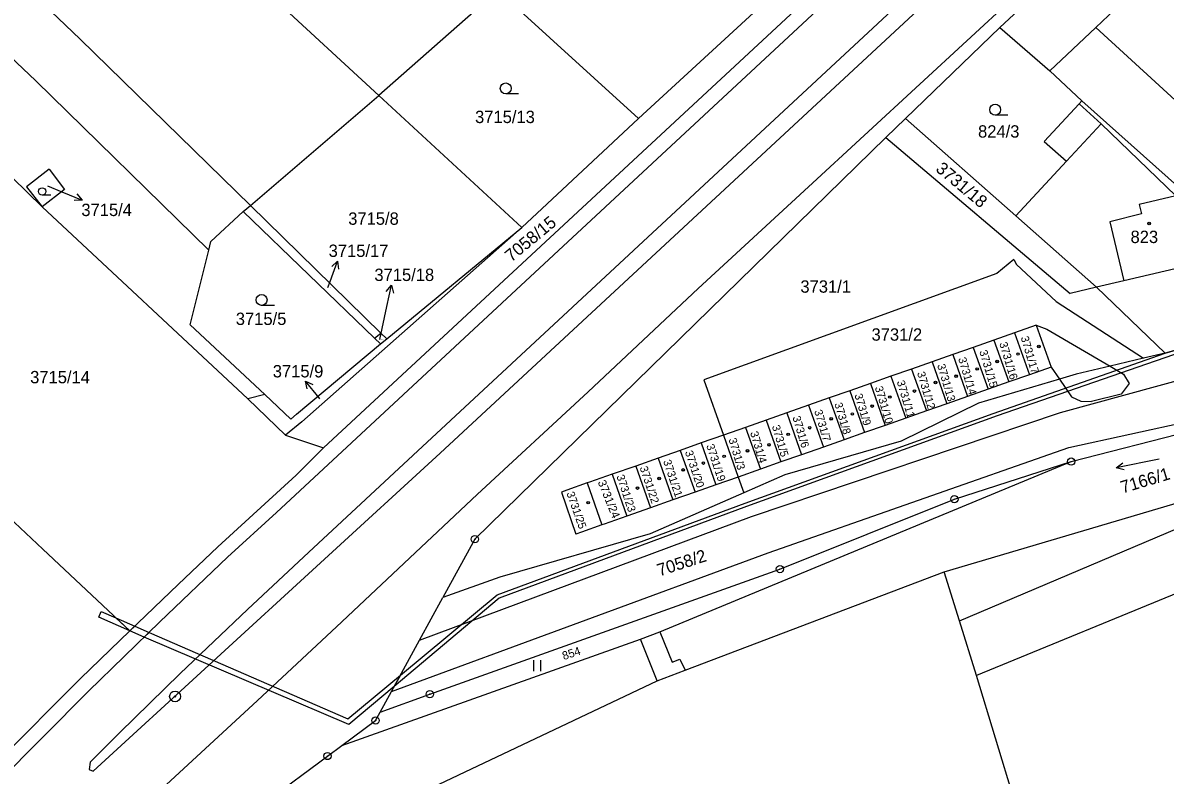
# Model space of a CAD drawing. Extents: x -593183 to -588034, y -1130415 to -1124994.
# Drawn here: x -592013.9 to -591856.9, y -1128912.6 to -1128809.1 of the extents above; entities that cross this region are included whole.
import ezdxf

# ---------------------------------------------------------------- set-up
doc = ezdxf.new("R2010")
doc.units = 0
for name, color, linetype in [('Vrstva 1', 7, 'Continuous'), ('Vrstva 16', 7, 'Continuous'), ('Vrstva 18', 7, 'Continuous'), ('Vrstva 19', 7, 'Continuous'), ('Vrstva 24', 7, 'Continuous'), ('Vrstva 25', 7, 'Continuous'), ('Vrstva 27', 7, 'Continuous'), ('Vrstva 4', 7, 'Continuous')]:
    doc.layers.add(name, color=color, linetype=linetype)

msp = doc.modelspace()

# ---------------------------------------------------------------- linework, layer by layer
at = {"layer": 'Vrstva 1'}
for p, q in [((-592006, -1128811.34), (-592067.03, -1128753.27)), ((-592012.13, -1128817.1), (-592072.54, -1128759.73)), ((-591972.55, -1128867.55), (-591867.97, -1128770.46)), ((-591979.04, -1128876.44), (-591866.54, -1128771.91)), ((-591991.36, -1128794.7), (-591964.96, -1128819.1)), ((-591879.6, -1128809.75), (-591866.52, -1128797.6)), ((-591860.11, -1128803.79), (-591866.4, -1128809.74)), ((-591948.58, -1128804.68), (-591964.96, -1128819.1)), ((-591948.58, -1128804.68), (-591929.26, -1128822.28)), ((-591929.26, -1128822.28), (-591910.88, -1128805.36)), ((-591892.58, -1128822.27), (-591879.6, -1128809.75)), ((-591879.6, -1128809.75), (-591872.7, -1128815.7)), ((-591866.4, -1128809.74), (-591872.7, -1128815.7)), ((-591866.4, -1128809.74), (-591850.96, -1128823.94)), ((-591982.62, -1128834.22), (-592006, -1128811.34)), ((-591872.7, -1128815.7), (-591868.33, -1128819.84)), ((-591988.33, -1128840.36), (-592012.13, -1128817.1)), ((-591982.62, -1128834.22), (-591964.96, -1128819.1)), ((-591964.96, -1128819.1), (-591945.31, -1128837.25)), ((-591868.7, -1128820.24), (-591873.5, -1128825.42)), ((-591868.33, -1128819.84), (-591868.7, -1128820.24)), ((-591868.7, -1128820.24), (-591865.67, -1128823.02)), ((-591868.33, -1128819.84), (-591854.78, -1128831.94)), ((-591929.26, -1128822.28), (-591945.31, -1128837.25)), ((-591892.58, -1128822.27), (-591895.28, -1128824.88)), ((-591892.58, -1128822.27), (-591877.41, -1128835.67)), ((-591865.67, -1128823.02), (-591855.4, -1128832.93)), ((-592020.07, -1128825.83), (-592011.24, -1128834.42)), ((-591895.28, -1128824.88), (-591951.76, -1128880.13)), ((-591895.28, -1128824.88), (-591869.91, -1128846.34)), ((-591873.5, -1128825.42), (-591870.42, -1128828.14)), ((-591870.42, -1128828.14), (-591877.41, -1128835.67)), ((-592010.28, -1128829.25), (-592013.38, -1128831.65)), ((-592010.28, -1128829.25), (-592008.17, -1128832.05)), ((-592013.38, -1128831.65), (-592011.24, -1128834.42)), ((-592008.17, -1128832.05), (-592011.24, -1128834.42)), ((-591982.95, -1128860.81), (-592011.24, -1128834.42)), ((-591988.04, -1128839.2), (-591983.61, -1128835.07)), ((-591983.61, -1128835.07), (-591982.62, -1128834.22)), ((-591983.61, -1128835.07), (-591965.54, -1128852.48)), ((-591982.62, -1128834.22), (-591964.67, -1128851.78)), ((-591877.41, -1128835.67), (-591866.29, -1128845.49)), ((-591945.31, -1128837.25), (-591975.55, -1128863.98)), ((-591963.87, -1128852.57), (-591945.31, -1128837.25)), ((-591988.33, -1128840.36), (-591988.04, -1128839.2)), ((-591990.58, -1128849.37), (-591988.33, -1128840.36)), ((-591877.65, -1128841.65), (-591880, -1128843.59)), ((-591877.65, -1128841.65), (-591877.32, -1128842.37)), ((-591877.32, -1128842.37), (-591871.85, -1128847.44)), ((-591852.92, -1128842.34), (-591862.54, -1128844.59)), ((-591880, -1128843.59), (-591920.3, -1128858.19)), ((-591862.54, -1128844.59), (-591866.29, -1128845.49)), ((-591866.29, -1128845.49), (-591869.91, -1128846.34)), ((-591866.29, -1128845.49), (-591856.89, -1128854.54)), ((-591871.85, -1128847.44), (-591859.83, -1128855.24)), ((-591990.9, -1128850.64), (-591990.58, -1128849.37)), ((-592044.19, -1128850.43), (-592011.13, -1128881.51)), ((-591980.65, -1128860.22), (-591990.9, -1128850.64)), ((-591874.59, -1128850.71), (-591877.58, -1128851.76)), ((-591874.59, -1128850.71), (-591872.55, -1128856.47)), ((-591965.54, -1128852.48), (-591964.67, -1128851.78)), ((-591965.54, -1128852.48), (-591964.72, -1128853.27)), ((-591964.72, -1128853.27), (-591963.87, -1128852.57)), ((-591964.67, -1128851.78), (-591963.87, -1128852.57)), ((-591877.58, -1128851.76), (-591880.41, -1128852.76)), ((-591877.58, -1128851.76), (-591875.54, -1128857.52)), ((-591846.08, -1128851.47), (-591856.89, -1128854.54)), ((-591976.27, -1128862.95), (-591964.72, -1128853.27)), ((-591883.24, -1128853.75), (-591886.07, -1128854.75)), ((-591880.41, -1128852.76), (-591883.24, -1128853.75)), ((-591883.24, -1128853.75), (-591881.2, -1128859.51)), ((-591880.41, -1128852.76), (-591878.37, -1128858.51)), ((-591888.9, -1128855.74), (-591891.73, -1128856.73)), ((-591886.07, -1128854.75), (-591888.9, -1128855.74)), ((-591888.9, -1128855.74), (-591886.86, -1128861.5)), ((-591886.07, -1128854.75), (-591884.03, -1128860.5)), ((-591859.83, -1128855.24), (-591864.45, -1128856.34)), ((-591856.89, -1128854.54), (-591859.83, -1128855.24)), ((-591891.73, -1128856.73), (-591894.56, -1128857.73)), ((-591891.73, -1128856.73), (-591889.69, -1128862.49)), ((-591872.55, -1128856.47), (-591875.54, -1128857.52)), ((-591864.45, -1128856.34), (-591869.09, -1128857.45)), ((-591920.3, -1128858.19), (-591917.6, -1128865.83)), ((-591897.39, -1128858.72), (-591900.22, -1128859.72)), ((-591894.56, -1128857.73), (-591897.39, -1128858.72)), ((-591897.39, -1128858.72), (-591895.35, -1128864.48)), ((-591894.56, -1128857.73), (-591892.52, -1128863.48)), ((-591871.41, -1128858.13), (-591882.53, -1128861.41)), ((-591878.37, -1128858.51), (-591881.2, -1128859.51)), ((-591875.54, -1128857.52), (-591878.37, -1128858.51)), ((-591869.09, -1128857.45), (-591871.41, -1128858.13)), ((-591980.65, -1128860.22), (-591982.95, -1128860.81)), ((-591980.65, -1128860.22), (-591977.04, -1128863.6)), ((-591900.22, -1128859.72), (-591903.05, -1128860.71)), ((-591900.22, -1128859.72), (-591898.18, -1128865.47)), ((-591884.03, -1128860.5), (-591886.86, -1128861.5)), ((-591881.2, -1128859.51), (-591884.03, -1128860.5)), ((-591977.79, -1128865.82), (-591982.95, -1128860.81)), ((-591905.88, -1128861.71), (-591908.88, -1128862.77)), ((-591903.05, -1128860.71), (-591905.88, -1128861.71)), ((-591905.88, -1128861.71), (-591903.84, -1128867.46)), ((-591903.05, -1128860.71), (-591901.01, -1128866.47)), ((-591882.53, -1128861.41), (-591893.15, -1128866.65)), ((-591886.86, -1128861.5), (-591889.69, -1128862.49)), ((-591977.04, -1128863.6), (-591976.27, -1128862.95)), ((-591908.88, -1128862.77), (-591911.71, -1128863.76)), ((-591908.88, -1128862.77), (-591906.85, -1128868.52)), ((-591892.52, -1128863.48), (-591895.35, -1128864.48)), ((-591889.69, -1128862.49), (-591892.52, -1128863.48)), ((-591975.55, -1128863.98), (-591977.79, -1128865.82)), ((-591914.54, -1128864.76), (-591917.6, -1128865.83)), ((-591911.71, -1128863.76), (-591914.54, -1128864.76)), ((-591914.54, -1128864.76), (-591912.51, -1128870.51)), ((-591911.71, -1128863.76), (-591909.68, -1128869.51)), ((-591895.35, -1128864.48), (-591898.18, -1128865.47)), ((-591869.79, -1128869.46), (-591852.46, -1128864.99)), ((-591977.79, -1128865.82), (-591972.55, -1128867.55)), ((-591917.6, -1128865.83), (-591920.66, -1128866.9)), ((-591917.6, -1128865.83), (-591915.57, -1128871.58)), ((-591893.15, -1128866.65), (-591909.16, -1128871.27)), ((-591901.01, -1128866.47), (-591903.84, -1128867.46)), ((-591898.18, -1128865.47), (-591901.01, -1128866.47)), ((-591972.55, -1128867.55), (-591976.33, -1128871.32)), ((-591923.53, -1128867.92), (-591926.58, -1128868.99)), ((-591920.66, -1128866.9), (-591923.53, -1128867.92)), ((-591923.53, -1128867.92), (-591921.49, -1128873.66)), ((-591920.66, -1128866.9), (-591918.62, -1128872.65)), ((-591903.84, -1128867.46), (-591906.85, -1128868.52)), ((-591926.58, -1128868.99), (-591929.65, -1128870.07)), ((-591926.58, -1128868.99), (-591924.53, -1128874.73)), ((-591926.31, -1128892.86), (-591869.79, -1128869.46)), ((-591909.68, -1128869.51), (-591912.51, -1128870.51)), ((-591906.85, -1128868.52), (-591909.68, -1128869.51)), ((-591887.24, -1128884.6), (-591836.01, -1128869.45)), ((-591885.84, -1128874.63), (-591869.79, -1128869.46)), ((-591987.1, -1128881.2), (-591976.33, -1128871.32)), ((-591932.88, -1128871.2), (-591936, -1128872.29)), ((-591929.65, -1128870.07), (-591932.88, -1128871.2)), ((-591932.88, -1128871.2), (-591930.86, -1128876.95)), ((-591929.65, -1128870.07), (-591927.61, -1128875.81)), ((-591912.51, -1128870.51), (-591915.57, -1128871.58)), ((-591909.16, -1128871.27), (-591914.8, -1128873.75)), ((-591936.33, -1128872.4), (-591939.11, -1128873.38)), ((-591936, -1128872.29), (-591936.33, -1128872.4)), ((-591936.33, -1128872.4), (-591934.32, -1128878.17)), ((-591918.62, -1128872.65), (-591921.49, -1128873.66)), ((-591915.57, -1128871.58), (-591918.62, -1128872.65)), ((-591915.57, -1128871.58), (-591914.8, -1128873.75)), ((-591939.11, -1128873.38), (-591939.87, -1128873.64)), ((-591939.87, -1128873.64), (-591937.88, -1128879.42)), ((-591914.8, -1128873.75), (-591927.67, -1128879.4)), ((-591921.49, -1128873.66), (-591924.53, -1128874.73)), ((-591909.82, -1128884.24), (-591885.84, -1128874.63)), ((-591927.61, -1128875.81), (-591930.86, -1128876.95)), ((-591924.53, -1128874.73), (-591927.61, -1128875.81)), ((-591985.77, -1128882.62), (-591979.04, -1128876.44)), ((-591930.86, -1128876.95), (-591933.99, -1128878.05)), ((-591927.67, -1128879.4), (-591948.32, -1128885.36)), ((-591937.11, -1128879.15), (-591937.88, -1128879.42)), ((-591934.32, -1128878.17), (-591937.11, -1128879.15)), ((-591933.99, -1128878.05), (-591934.32, -1128878.17)), ((-591885.14, -1128891.38), (-591855.2, -1128878.65)), ((-591951.76, -1128880.13), (-591956.16, -1128888.17)), ((-592011.13, -1128881.51), (-591999.19, -1128892.75)), ((-591992.53, -1128886.34), (-591987.1, -1128881.2)), ((-591985.77, -1128882.62), (-591995.06, -1128891.51)), ((-591957.94, -1128901.44), (-591909.82, -1128884.24)), ((-591948.32, -1128885.36), (-591956.16, -1128888.17)), ((-591922.87, -1128898.14), (-591887.24, -1128884.6)), ((-591885.14, -1128891.38), (-591887.24, -1128884.6)), ((-591992.53, -1128886.34), (-591999.19, -1128892.75)), ((-591851.29, -1128885.93), (-591882.81, -1128898.89)), ((-591959.36, -1128894.02), (-591956.16, -1128888.17)), ((-591995.06, -1128891.51), (-592004.86, -1128901.01)), ((-591882.81, -1128898.89), (-591885.14, -1128891.38)), ((-591999.19, -1128892.75), (-592005.97, -1128899.27)), ((-591928.99, -1128893.88), (-591926.31, -1128892.86)), ((-591970.06, -1128908.51), (-591928.99, -1128893.88)), ((-591963.21, -1128901.06), (-591959.36, -1128894.02)), ((-591926.72, -1128899.6), (-591922.87, -1128898.14)), ((-592022.54, -1128915.93), (-592005.97, -1128899.27)), ((-591957.53, -1128914.23), (-591926.72, -1128899.6)), ((-591868.9, -1128944.44), (-591882.81, -1128898.89)), ((-592004.86, -1128901.01), (-592021.13, -1128917.4)), ((-591964.77, -1128903.92), (-591963.21, -1128901.06)), ((-591964.77, -1128903.92), (-591957.94, -1128901.44)), ((-591965.4, -1128905.07), (-591964.77, -1128903.92)), ((-591970.06, -1128908.51), (-591965.4, -1128905.07)), ((-591972.01, -1128909.95), (-591970.06, -1128908.51)), ((-591990.07, -1128923.29), (-591972.01, -1128909.95))]:
    msp.add_line(p, q, dxfattribs=at)
at = {"layer": 'Vrstva 16'}
for p, q in [((-592010.51, -1128831.54), (-592008.52, -1128832.35)), ((-591971.95, -1128845.53), (-591971.64, -1128844.69)), ((-591964.84, -1128852.68), (-591963.87, -1128848.14)), ((-591973.05, -1128860.83), (-591973.15, -1128860.71))]:
    msp.add_line(p, q, dxfattribs=at)
at = {"layer": 'Vrstva 24'}
for centre, radius in [((-591869.79, -1128869.46), 0.5), ((-591869.79, -1128869.46), 0.0327), ((-591885.84, -1128874.63), 0.5), ((-591885.84, -1128874.63), 0.0327), ((-591951.76, -1128880.13), 0.5), ((-591951.76, -1128880.13), 0.0327), ((-591909.82, -1128884.24), 0.5), ((-591909.82, -1128884.24), 0.0327), ((-591992.97, -1128901.76), 0.75), ((-591957.94, -1128901.44), 0.5), ((-591992.97, -1128901.76), 0.0903), ((-591957.94, -1128901.44), 0.0327), ((-591965.4, -1128905.07), 0.5), ((-591965.4, -1128905.07), 0.0327), ((-591972.01, -1128909.95), 0.5), ((-591972.01, -1128909.95), 0.0327)]:
    msp.add_circle(centre, radius, dxfattribs=at)
at = {"layer": 'Vrstva 25'}
for p, q in [((-591945.76, -1128818.88), (-591947.51, -1128818.88)), ((-591878.49, -1128821.81), (-591880.24, -1128821.81)), ((-592010.07, -1128832.8), (-592011.24, -1128832.8)), ((-592008.52, -1128832.35), (-592005.74, -1128833.49)), ((-591971.64, -1128844.69), (-591970.62, -1128841.87)), ((-591963.87, -1128848.14), (-591963.24, -1128845.21)), ((-591979.32, -1128847.97), (-591981.07, -1128847.97)), ((-591973.15, -1128860.71), (-591975.04, -1128858.38)), ((-591857.71, -1128869.11), (-591863.59, -1128870.31)), ((-591943.7, -1128896.78), (-591943.7, -1128898.28)), ((-591942.68, -1128898.28), (-591942.68, -1128896.78))]:
    msp.add_line(p, q, dxfattribs=at)
for points in [[(-592006.48, -1128832.64), (-592005.74, -1128833.49), (-592006.86, -1128833.57)], [(-591971.43, -1128842.64), (-591970.62, -1128841.87), (-591970.49, -1128842.98)], [(-591963.94, -1128846.08), (-591963.24, -1128845.21), (-591962.96, -1128846.29)], [(-591974.8, -1128859.47), (-591975.04, -1128858.38), (-591974.02, -1128858.84)], [(-591862.51, -1128870.6), (-591863.59, -1128870.31), (-591862.71, -1128869.62)]]:
    msp.add_lwpolyline(points, dxfattribs=at)
for centre, radius in [((-591947.51, -1128818.13), 0.75), ((-591880.24, -1128821.06), 0.75), ((-592011.24, -1128832.3), 0.503), ((-591859.08, -1128836.71), 0.175), ((-591859.08, -1128836.71), 0.15), ((-591981.07, -1128847.22), 0.75), ((-591874.24, -1128853.62), 0.175), ((-591874.24, -1128853.62), 0.15), ((-591879.97, -1128855.7), 0.175), ((-591879.97, -1128855.7), 0.15), ((-591877.09, -1128854.66), 0.175), ((-591877.09, -1128854.66), 0.15), ((-591882.71, -1128856.72), 0.175), ((-591882.71, -1128856.72), 0.15), ((-591888.44, -1128858.58), 0.175), ((-591888.44, -1128858.58), 0.15), ((-591885.61, -1128857.71), 0.175), ((-591885.61, -1128857.71), 0.15), ((-591894.72, -1128860.58), 0.175), ((-591894.72, -1128860.58), 0.15), ((-591891.34, -1128859.76), 0.175), ((-591891.34, -1128859.76), 0.15), ((-591897.15, -1128861.82), 0.175), ((-591897.15, -1128861.82), 0.15), ((-591902.77, -1128863.57), 0.175), ((-591902.77, -1128863.57), 0.15), ((-591899.87, -1128862.91), 0.175), ((-591899.87, -1128862.91), 0.15), ((-591905.73, -1128864.8), 0.175), ((-591905.73, -1128864.8), 0.15), ((-591908.69, -1128865.71), 0.175), ((-591908.69, -1128865.71), 0.15), ((-591914.29, -1128867.98), 0.175), ((-591914.29, -1128867.98), 0.15), ((-591911.33, -1128867.16), 0.175), ((-591911.33, -1128867.16), 0.15), ((-591920.35, -1128869.66), 0.175), ((-591920.35, -1128869.66), 0.15), ((-591917.5, -1128868.74), 0.175), ((-591917.5, -1128868.74), 0.15), ((-591923.12, -1128870.6), 0.175), ((-591923.12, -1128870.6), 0.15), ((-591929.41, -1128873.1), 0.175), ((-591929.41, -1128873.1), 0.15), ((-591926.43, -1128871.79), 0.175), ((-591926.43, -1128871.79), 0.15), ((-591936.18, -1128875.1), 0.175), ((-591936.18, -1128875.1), 0.15)]:
    msp.add_circle(centre, radius, dxfattribs=at)
at = {"layer": 'Vrstva 27'}
for p, q in [((-591848.42, -1128852.23), (-591879.94, -1128863.15)), ((-591856.89, -1128854.54), (-591846.08, -1128851.47)), ((-591880.52, -1128862.83), (-591856.89, -1128854.54)), ((-591914.59, -1128875.18), (-591880.52, -1128862.83)), ((-591879.94, -1128863.15), (-591914.41, -1128875.64)), ((-591948.68, -1128887.79), (-591914.59, -1128875.18)), ((-591914.41, -1128875.64), (-591948.42, -1128888.23)), ((-591948.42, -1128888.23), (-591962.84, -1128900.38)), ((-591961.99, -1128898.82), (-591948.68, -1128887.79)), ((-592003.47, -1128890.87), (-592003.15, -1128890.07)), ((-592003.15, -1128890.07), (-592001.09, -1128890.96)), ((-591999.19, -1128892.75), (-592003.47, -1128890.87)), ((-592001.09, -1128890.96), (-591998.5, -1128892.09)), ((-591999.19, -1128892.75), (-592001.09, -1128890.96)), ((-592001.09, -1128890.96), (-591999.19, -1128892.75)), ((-591999.19, -1128892.75), (-591998.5, -1128892.09)), ((-591998.5, -1128892.09), (-591999.19, -1128892.75)), ((-591997.21, -1128893.6), (-591999.19, -1128892.75)), ((-591998.5, -1128892.09), (-591996.54, -1128892.94)), ((-591996.54, -1128892.94), (-591997.21, -1128893.6)), ((-591997.21, -1128893.6), (-591996.54, -1128892.94)), ((-591996.54, -1128892.94), (-591969.22, -1128904.82)), ((-591969.07, -1128905.63), (-591997.21, -1128893.6)), ((-591969.22, -1128904.82), (-591961.99, -1128898.82)), ((-591962.84, -1128900.38), (-591961.99, -1128898.82)), ((-591961.99, -1128898.82), (-591962.84, -1128900.38)), ((-591962.84, -1128900.38), (-591969.07, -1128905.63))]:
    msp.add_line(p, q, dxfattribs=at)
at = {"layer": 'Vrstva 4'}
for p, q in [((-591958.94, -1128867.37), (-591864.31, -1128779.38)), ((-591956.51, -1128868.3), (-591862.73, -1128781.23)), ((-591890.61, -1128817.57), (-591875.26, -1128803.38)), ((-591905.9, -1128831.68), (-591890.61, -1128817.57)), ((-591865.67, -1128823.02), (-591870.42, -1128828.14)), ((-591921.07, -1128845.66), (-591905.9, -1128831.68)), ((-591870.11, -1128867.5), (-591704.84, -1128831.57)), ((-591855.4, -1128832.93), (-591860.46, -1128834.09)), ((-591860.13, -1128835.38), (-591864.48, -1128836.48)), ((-591860.46, -1128834.09), (-591860.13, -1128835.38)), ((-591864.48, -1128836.48), (-591862.54, -1128844.59)), ((-591936.2, -1128859.86), (-591921.07, -1128845.66)), ((-591874.59, -1128850.71), (-591873.14, -1128851.24)), ((-591873.14, -1128851.24), (-591864.45, -1128856.34)), ((-591871.26, -1128862.71), (-591844.27, -1128855.28)), ((-591872.55, -1128856.47), (-591871.41, -1128858.13)), ((-591864.45, -1128856.34), (-591862.58, -1128857.44)), ((-591871.41, -1128858.13), (-591869.74, -1128860.55)), ((-591861.83, -1128858.73), (-591862.92, -1128860.18)), ((-591862.58, -1128857.44), (-591861.83, -1128858.73)), ((-591951.42, -1128874), (-591936.2, -1128859.86)), ((-591869.74, -1128860.55), (-591868.48, -1128861.15)), ((-591862.92, -1128860.18), (-591866.98, -1128861.17)), ((-591868.48, -1128861.15), (-591866.98, -1128861.17)), ((-591913.71, -1128877.01), (-591871.26, -1128862.71)), ((-592004.23, -1128912.05), (-591956.51, -1128868.3)), ((-591974.6, -1128881.93), (-591958.94, -1128867.37)), ((-591911.44, -1128882.02), (-591870.11, -1128867.5)), ((-591970.76, -1128892.16), (-591951.42, -1128874)), ((-591959.36, -1128894.02), (-591913.71, -1128877.01)), ((-591983, -1128889.8), (-591974.6, -1128881.93)), ((-591963.21, -1128901.06), (-591911.44, -1128882.02)), ((-591992.27, -1128898.6), (-591983, -1128889.8)), ((-591981.63, -1128902.32), (-591970.76, -1128892.16)), ((-591926.31, -1128892.86), (-591924.62, -1128897.03)), ((-591926.72, -1128899.6), (-591928.99, -1128893.88)), ((-591924.62, -1128897.03), (-591923.6, -1128896.64)), ((-591923.6, -1128896.64), (-591922.87, -1128898.14)), ((-592000.63, -1128906.76), (-591992.27, -1128898.6)), ((-591995.39, -1128915), (-591981.63, -1128902.32)), ((-592004.63, -1128910.79), (-592000.63, -1128906.76)), ((-592004.63, -1128910.79), (-592004.78, -1128911.8)), ((-592004.78, -1128911.8), (-592004.23, -1128912.05))]:
    msp.add_line(p, q, dxfattribs=at)

# ---------------------------------------------------------------- texts
at = {"layer": 'Vrstva 16'}
for s, p in [('3715/4', (-592005.85, -1128835.69)), ('3715/17', (-591971.86, -1128841.31)), ('3715/18', (-591965.57, -1128844.62)), ('3715/9', (-591979.54, -1128857.88))]:
    msp.add_text(s, height=1.7, dxfattribs=at).set_placement(p)
at = {"layer": 'Vrstva 18'}
for s, height, p in [('3715/13', 1.7, (-591951.73, -1128822.9)), ('824/3', 1.7, (-591882.59, -1128824.9)), ('3715/4', 0.01, (-592010.51, -1128831.54)), ('3715/8', 1.7, (-591969.17, -1128836.89)), ('3731/1', 1.7, (-591907.01, -1128846.23)), ('3715/17', 0.1, (-591971.95, -1128845.53)), ('3715/5', 1.7, (-591984.62, -1128850.67)), ('3731/2', 1.7, (-591897.23, -1128852.83)), ('3715/18', 0.1, (-591964.84, -1128852.68)), ('3715/14', 1.7, (-592012.89, -1128858.69)), ('3715/9', 0.01, (-591973.05, -1128860.83))]:
    msp.add_text(s, height=height, dxfattribs=at).set_placement(p)
for s, height, rotation, p in [('3731/18', 1.7, 320.0796, (-591888.53, -1128829.4)), ('7058/15', 1.7, 39.5392, (-591946.75, -1128842.08)), ('7166/1', 1.7, 16.7348, (-591862.71, -1128873.85)), ('3731/24', 1.14, 292.0069, (-591934.89, -1128872.27)), ('7058/2', 1.7, 18.0517, (-591926.38, -1128885.26)), ('854', 1.14, 18.3486, (-591939.53, -1128896.76))]:
    msp.add_text(s, height=height, rotation=rotation, dxfattribs=at).set_placement(p)
at = {"layer": 'Vrstva 19'}
msp.add_text('823', height=1.7, dxfattribs=at).set_placement((-591861.63, -1128839.4))
for s, rotation, p in [('3731/17', 286.574, (-591876.74, -1128852.38)), ('3731/15', 286.574, (-591882.43, -1128854.29)), ('3731/16', 286.574, (-591879.68, -1128853.18)), ('3731/14', 286.574, (-591885.33, -1128855.29)), ('3731/12', 286.574, (-591890.99, -1128857.26)), ('3731/13', 286.574, (-591888.22, -1128856.19)), ('3731/11', 286.574, (-591893.78, -1128858.46)), ('3731/9', 286.574, (-591899.59, -1128860.29)), ('3731/10', 286.574, (-591896.79, -1128859.26)), ('3731/8', 286.574, (-591902.36, -1128861.51)), ('3731/6', 286.574, (-591908.11, -1128863.36)), ('3731/7', 286.574, (-591905.12, -1128862.5)), ('3731/4', 286.574, (-591913.93, -1128865.47)), ('3731/5', 286.574, (-591910.94, -1128864.6)), ('3731/3', 286.574, (-591916.9, -1128866.39)), ('3731/20', 288.435, (-591922.9, -1128868.13)), ('3731/19', 288.435, (-591919.97, -1128867.25)), ('3731/21', 288.435, (-591925.89, -1128869.4)), ('3731/23', 288.435, (-591932.31, -1128871.46)), ('3731/22', 288.435, (-591929.12, -1128870.29)), ('3731/25', 289.44, (-591939.18, -1128873.81))]:
    msp.add_text(s, height=1.1, rotation=rotation, dxfattribs=at).set_placement(p)

doc.saveas('drawing.dxf')
